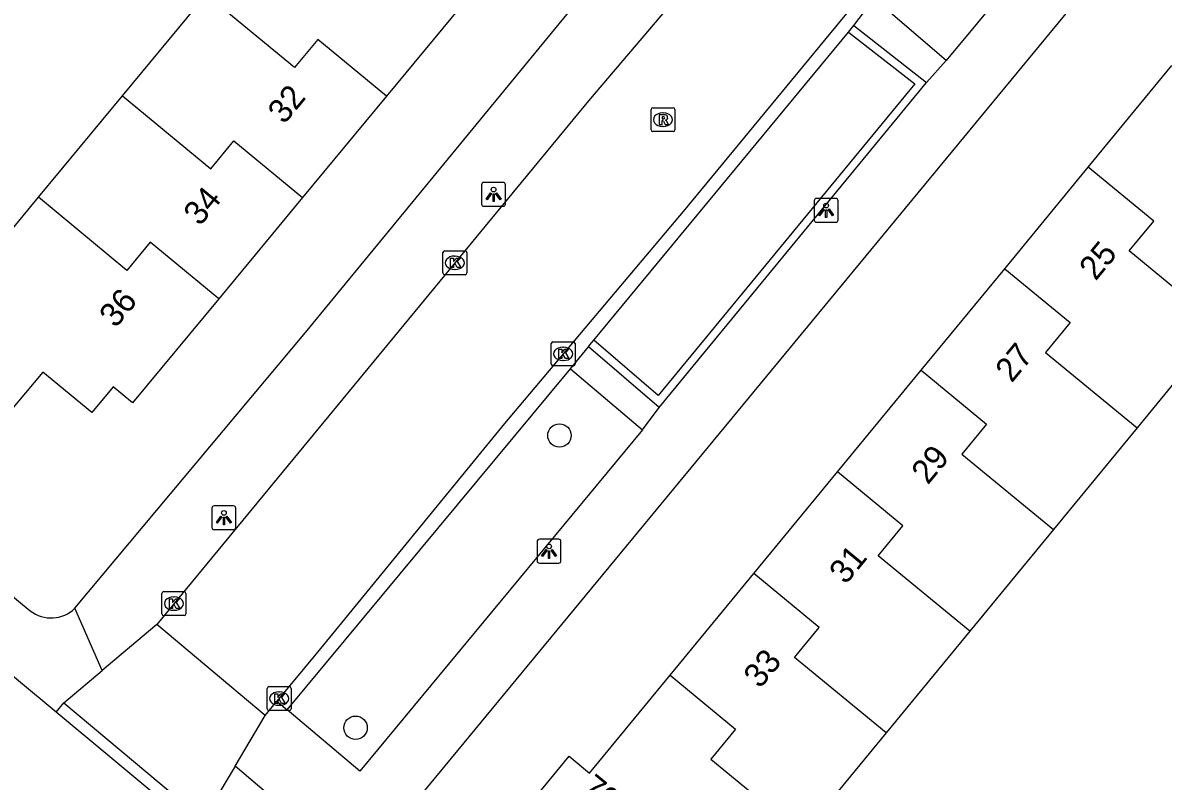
# Model space of a CAD drawing. Extents: x 162074 to 163034, y 381824 to 382557.
# Drawn here: x 162555.14 to 162602.8, y 382070.34 to 382102.03 of the extents above; entities that cross this region are included whole.
import ezdxf

# ---------------------------------------------------------------- set-up
doc = ezdxf.new("R2010")
doc.units = 0
for name, color, linetype in [('IMGEO_Boom', 7, 'Continuous'), ('IMGEO_Haag', 7, 'Continuous'), ('IMGEO_Kolk', 7, 'Continuous'), ('IMGEO_Lichtpunt', 7, 'Continuous'), ('IMGEO_Pand', 7, 'Continuous'), ('IMGEO_Pand_nummerreeks', 7, 'Continuous'), ('IMGEO_Rijbaan_lokaal_open', 7, 'Continuous'), ('IMGEO_Rioolput', 7, 'Continuous'), ('IMGEO_Voetpad_open', 7, 'Continuous')]:
    doc.layers.add(name, color=color, linetype=linetype)

msp = doc.modelspace()

# ---------------------------------------------------------------- linework, layer by layer
at = {"layer": 'IMGEO_Boom'}
for centre in [(162577.566, 382084.787), (162569.047, 382072.575)]:
    msp.add_circle(centre, 0.489, dxfattribs=at)
at = {"layer": 'IMGEO_Haag'}
msp.add_lwpolyline([(162589.64, 382101.643), (162592.411, 382099.483), (162581.685, 382086.455), (162578.997, 382088.768)], dxfattribs=at)
at = {"layer": 'IMGEO_Kolk'}
for p, q in [((162572.696, 382091.577), (162572.696, 382092.429)), ((162572.771, 382092.503), (162573.623, 382092.503)), ((162573.184, 382092.283), (162573.209, 382092.283)), ((162573.697, 382092.429), (162573.697, 382091.577)), ((162573.207, 382091.723), (162573.182, 382091.723)), ((162573.623, 382091.503), (162572.771, 382091.503)), ((162577.22, 382087.772), (162577.22, 382088.624)), ((162577.295, 382088.698), (162578.147, 382088.698)), ((162577.708, 382088.478), (162577.733, 382088.478)), ((162578.221, 382088.624), (162578.221, 382087.772)), ((162577.731, 382087.918), (162577.706, 382087.918)), ((162578.147, 382087.698), (162577.295, 382087.698)), ((162560.956, 382077.337), (162560.956, 382078.189)), ((162561.031, 382078.263), (162561.883, 382078.263)), ((162561.444, 382078.043), (162561.469, 382078.043)), ((162561.957, 382078.189), (162561.957, 382077.337)), ((162561.467, 382077.483), (162561.442, 382077.483)), ((162561.883, 382077.263), (162561.031, 382077.263)), ((162565.354, 382073.368), (162565.354, 382074.22)), ((162565.429, 382074.294), (162566.281, 382074.294)), ((162565.842, 382074.074), (162565.867, 382074.074)), ((162566.355, 382074.22), (162566.355, 382073.368)), ((162566.281, 382073.294), (162565.429, 382073.294)), ((162565.865, 382073.514), (162565.84, 382073.514))]:
    msp.add_line(p, q, dxfattribs=at)
for points in [[(162572.696, 382091.577), (162572.696, 382092.429)], [(162572.771, 382092.503), (162573.623, 382092.503)], [(162573.017, 382092.203), (162573.14, 382092.203), (162573.14, 382092.052), (162573.27, 382092.203), (162573.434, 382092.203), (162573.288, 382092.052), (162573.441, 382091.803), (162573.289, 382091.803), (162573.204, 382091.967), (162573.14, 382091.9), (162573.14, 382091.803), (162573.017, 382091.803), (162573.017, 382092.203)], [(162573.697, 382092.429), (162573.697, 382091.577)], [(162573.623, 382091.503), (162572.771, 382091.503)], [(162577.22, 382087.772), (162577.22, 382088.624)], [(162577.295, 382088.698), (162578.147, 382088.698)], [(162577.541, 382088.398), (162577.664, 382088.398), (162577.664, 382088.247), (162577.794, 382088.398), (162577.958, 382088.398), (162577.812, 382088.247), (162577.965, 382087.998), (162577.813, 382087.998), (162577.728, 382088.162), (162577.664, 382088.095), (162577.664, 382087.998), (162577.541, 382087.998), (162577.541, 382088.398)], [(162578.221, 382088.624), (162578.221, 382087.772)], [(162578.147, 382087.698), (162577.295, 382087.698)], [(162560.956, 382077.337), (162560.956, 382078.189)], [(162561.031, 382078.263), (162561.883, 382078.263)], [(162561.277, 382077.963), (162561.4, 382077.963), (162561.4, 382077.812), (162561.53, 382077.963), (162561.694, 382077.963), (162561.548, 382077.812), (162561.701, 382077.563), (162561.549, 382077.563), (162561.464, 382077.727), (162561.4, 382077.66), (162561.4, 382077.563), (162561.277, 382077.563), (162561.277, 382077.963)], [(162561.957, 382078.189), (162561.957, 382077.337)], [(162561.883, 382077.263), (162561.031, 382077.263)], [(162565.354, 382073.368), (162565.354, 382074.22)], [(162565.429, 382074.294), (162566.281, 382074.294)], [(162566.355, 382074.22), (162566.355, 382073.368)], [(162565.675, 382073.994), (162565.798, 382073.994), (162565.798, 382073.843), (162565.928, 382073.994), (162566.092, 382073.994), (162565.946, 382073.843), (162566.099, 382073.594), (162565.947, 382073.594), (162565.862, 382073.758), (162565.798, 382073.691), (162565.798, 382073.594), (162565.675, 382073.594), (162565.675, 382073.994)], [(162566.281, 382073.294), (162565.429, 382073.294)]]:
    msp.add_lwpolyline(points, dxfattribs=at)
for centre, start, end in [((162572.773, 382092.427), 91.552, 178.448), ((162572.773, 382092.427), 91.552, 178.448), ((162573.621, 382092.427), 1.552, 88.448), ((162573.621, 382092.427), 1.552, 88.448), ((162572.773, 382091.579), 181.552, 268.448), ((162572.773, 382091.579), 181.552, 268.448), ((162573.621, 382091.579), 271.552, 358.448), ((162573.621, 382091.579), 271.552, 358.448), ((162577.297, 382088.622), 91.552, 178.448), ((162577.297, 382088.622), 91.552, 178.448), ((162578.145, 382088.622), 1.552, 88.448), ((162578.145, 382088.622), 1.552, 88.448), ((162577.297, 382087.774), 181.552, 268.448), ((162577.297, 382087.774), 181.552, 268.448), ((162578.145, 382087.774), 271.552, 358.448), ((162578.145, 382087.774), 271.552, 358.448), ((162561.033, 382078.187), 91.552, 178.448), ((162561.033, 382078.187), 91.552, 178.448), ((162561.881, 382078.187), 1.552, 88.448), ((162561.881, 382078.187), 1.552, 88.448), ((162561.033, 382077.339), 181.552, 268.448), ((162561.033, 382077.339), 181.552, 268.448), ((162561.881, 382077.339), 271.552, 358.448), ((162561.881, 382077.339), 271.552, 358.448), ((162565.431, 382074.218), 91.552, 178.448), ((162565.431, 382074.218), 91.552, 178.448), ((162566.279, 382074.218), 1.552, 88.448), ((162566.279, 382074.218), 1.552, 88.448), ((162565.431, 382073.37), 181.552, 268.448), ((162565.431, 382073.37), 181.552, 268.448), ((162566.279, 382073.37), 271.552, 358.448), ((162566.279, 382073.37), 271.552, 358.448)]:
    msp.add_arc(centre, 0.0765, start, end, dxfattribs=at)
for centre, major_axis, ratio, start_param, end_param in [((162573.183, 382092.003), (-0.387, 0.002), 0.722429, 4.712389, 7.853982), ((162573.208, 382092.003), (-0.39, 0.002), 0.717154, 1.570796, 4.712389), ((162577.707, 382088.198), (-0.387, 0.002), 0.722429, 4.712389, 7.853982), ((162577.732, 382088.198), (-0.39, 0.002), 0.717154, 1.570796, 4.712389), ((162561.443, 382077.763), (-0.387, 0.002), 0.722429, 4.712389, 7.853982), ((162561.468, 382077.763), (-0.39, 0.002), 0.717154, 1.570796, 4.712389), ((162565.841, 382073.794), (-0.387, 0.002), 0.722429, 4.712389, 7.853982), ((162565.866, 382073.794), (-0.39, 0.002), 0.717154, 1.570796, 4.712389)]:
    msp.add_ellipse(centre, major_axis=major_axis, ratio=ratio, start_param=start_param, end_param=end_param, dxfattribs=at)
at = {"layer": 'IMGEO_Lichtpunt'}
for p, q in [((162574.314, 382095.266), (162574.314, 382094.459)), ((162574.314, 382095.266), (162574.314, 382094.459)), ((162575.216, 382095.361), (162574.408, 382095.361)), ((162575.216, 382095.361), (162574.408, 382095.361)), ((162575.31, 382094.459), (162575.31, 382095.266)), ((162575.31, 382094.459), (162575.31, 382095.266)), ((162588.211, 382094.596), (162588.211, 382093.789)), ((162588.211, 382094.596), (162588.211, 382093.789)), ((162589.113, 382094.691), (162588.305, 382094.691)), ((162589.113, 382094.691), (162588.305, 382094.691)), ((162589.207, 382093.789), (162589.207, 382094.596)), ((162589.207, 382093.789), (162589.207, 382094.596)), ((162574.408, 382094.365), (162575.216, 382094.365)), ((162574.408, 382094.365), (162575.216, 382094.365)), ((162588.305, 382093.695), (162589.113, 382093.695)), ((162588.305, 382093.695), (162589.113, 382093.695)), ((162563.044, 382081.753), (162563.044, 382080.946)), ((162563.044, 382081.753), (162563.044, 382080.946)), ((162563.946, 382081.848), (162563.138, 382081.848)), ((162563.946, 382081.848), (162563.138, 382081.848)), ((162564.04, 382080.946), (162564.04, 382081.753)), ((162564.04, 382080.946), (162564.04, 382081.753)), ((162563.138, 382080.852), (162563.946, 382080.852)), ((162563.138, 382080.852), (162563.946, 382080.852)), ((162576.634, 382080.355), (162576.634, 382079.548)), ((162576.634, 382080.355), (162576.634, 382079.548)), ((162577.536, 382080.45), (162576.728, 382080.45)), ((162577.536, 382080.45), (162576.728, 382080.45)), ((162577.63, 382079.548), (162577.63, 382080.355)), ((162577.63, 382079.548), (162577.63, 382080.355)), ((162576.728, 382079.454), (162577.536, 382079.454)), ((162576.728, 382079.454), (162577.536, 382079.454))]:
    msp.add_line(p, q, dxfattribs=at)
for points in [[(162574.688, 382094.93), (162574.727, 382094.902), (162574.539, 382094.64), (162574.501, 382094.667), (162574.688, 382094.93)], [(162574.79, 382094.882), (162574.837, 382094.882), (162574.837, 382094.56), (162574.79, 382094.56), (162574.79, 382094.882)], [(162574.9, 382094.902), (162574.938, 382094.929), (162575.125, 382094.667), (162575.086, 382094.639), (162574.9, 382094.902)], [(162588.585, 382094.26), (162588.624, 382094.232), (162588.436, 382093.97), (162588.398, 382093.997), (162588.585, 382094.26)], [(162588.687, 382094.212), (162588.734, 382094.212), (162588.734, 382093.89), (162588.687, 382093.89), (162588.687, 382094.212)], [(162588.797, 382094.232), (162588.835, 382094.259), (162589.022, 382093.997), (162588.983, 382093.969), (162588.797, 382094.232)], [(162563.418, 382081.417), (162563.457, 382081.389), (162563.269, 382081.127), (162563.231, 382081.154), (162563.418, 382081.417)], [(162563.52, 382081.369), (162563.567, 382081.369), (162563.567, 382081.047), (162563.52, 382081.047), (162563.52, 382081.369)], [(162563.63, 382081.389), (162563.668, 382081.416), (162563.855, 382081.154), (162563.816, 382081.126), (162563.63, 382081.389)], [(162577.008, 382080.019), (162577.047, 382079.991), (162576.859, 382079.729), (162576.821, 382079.756), (162577.008, 382080.019)], [(162577.11, 382079.971), (162577.157, 382079.971), (162577.157, 382079.649), (162577.11, 382079.649), (162577.11, 382079.971)], [(162577.22, 382079.991), (162577.258, 382080.018), (162577.445, 382079.756), (162577.406, 382079.728), (162577.22, 382079.991)]]:
    msp.add_lwpolyline(points, dxfattribs=at)
for centre in [(162574.813, 382095.064), (162588.71, 382094.394), (162563.543, 382081.551), (162577.133, 382080.153)]:
    msp.add_circle(centre, 0.0994, dxfattribs=at)
for centre, start, end in [((162574.408, 382095.266), 90, 180), ((162574.408, 382095.266), 90, 180), ((162575.216, 382095.266), 0, 90), ((162575.216, 382095.266), 0, 90), ((162588.305, 382094.596), 90, 180), ((162588.305, 382094.596), 90, 180), ((162589.113, 382094.596), 0, 90), ((162589.113, 382094.596), 0, 90), ((162574.408, 382094.459), 180, 270), ((162574.408, 382094.459), 180, 270), ((162575.216, 382094.459), 270, 0), ((162575.216, 382094.459), 270, 360), ((162588.305, 382093.789), 180, 270), ((162588.305, 382093.789), 180, 270), ((162589.113, 382093.789), 270, 0), ((162589.113, 382093.789), 270, 360), ((162563.138, 382081.753), 90, 180), ((162563.138, 382081.753), 90, 180), ((162563.946, 382081.753), 0, 90), ((162563.946, 382081.753), 0, 90), ((162563.138, 382080.946), 180, 270), ((162563.138, 382080.946), 180, 270), ((162563.946, 382080.946), 270, 0), ((162563.946, 382080.946), 270, 360), ((162576.728, 382080.355), 90, 180), ((162576.728, 382080.355), 90, 180), ((162577.536, 382080.355), 0, 90), ((162577.536, 382080.355), 0, 90), ((162576.728, 382079.548), 180, 270), ((162576.728, 382079.548), 180, 270), ((162577.536, 382079.548), 270, 0), ((162577.536, 382079.548), 270, 360)]:
    msp.add_arc(centre, 0.0946, start, end, dxfattribs=at)
at = {"layer": 'IMGEO_Pand'}
for points in [[(162559.305, 382098.976), (162562.809, 382103.212)], [(162570.332, 382098.964), (162567.466, 382101.335), (162566.499, 382100.16), (162562.809, 382103.212)], [(162573.835, 382103.198), (162570.332, 382098.964)], [(162599.667, 382096.002), (162603.163, 382100.249)], [(162555.801, 382094.74), (162559.305, 382098.976)], [(162559.305, 382098.976), (162562.995, 382095.924), (162563.963, 382097.101), (162566.83, 382094.729)], [(162570.332, 382098.964), (162566.83, 382094.729)], [(162596.172, 382091.756), (162599.667, 382096.002)], [(162605.197, 382089.352), (162601.376, 382092.498), (162602.405, 382093.749), (162599.667, 382096.002)], [(162563.328, 382090.496), (162559.73, 382086.146), (162558.914, 382086.822), (162558.022, 382085.744), (162555.976, 382087.437), (162552.769, 382083.628), (162549.112, 382086.653), (162552.2, 382090.386), (162555.801, 382094.74)], [(162563.328, 382090.496), (162560.461, 382092.867), (162559.491, 382091.687), (162555.801, 382094.74)], [(162566.83, 382094.729), (162563.328, 382090.496)], [(162592.676, 382087.51), (162596.172, 382091.756)], [(162596.172, 382091.756), (162598.91, 382089.503), (162597.88, 382088.252), (162601.702, 382085.105)], [(162605.197, 382089.352), (162601.702, 382085.105)], [(162589.181, 382083.264), (162592.676, 382087.51)], [(162592.676, 382087.51), (162595.414, 382085.256), (162594.385, 382084.006), (162598.207, 382080.859)], [(162601.702, 382085.105), (162598.207, 382080.859)], [(162585.685, 382079.017), (162589.181, 382083.264)], [(162594.712, 382076.613), (162590.89, 382079.759), (162591.919, 382081.01), (162589.181, 382083.264)], [(162598.207, 382080.859), (162594.712, 382076.613)], [(162582.19, 382074.771), (162585.685, 382079.017)], [(162591.216, 382072.366), (162587.395, 382075.513), (162588.424, 382076.763), (162585.685, 382079.017)], [(162594.712, 382076.613), (162591.216, 382072.366)], [(162587.721, 382068.121), (162584.131, 382063.76), (162580.744, 382066.547), (162579.876, 382065.493), (162575.851, 382068.806), (162577.972, 382071.383), (162578.824, 382070.682), (162582.19, 382074.771)], [(162582.19, 382074.771), (162584.929, 382072.517), (162583.899, 382071.266), (162587.721, 382068.121)], [(162591.216, 382072.366), (162587.721, 382068.121)]]:
    msp.add_lwpolyline(points, dxfattribs=at)
at = {"layer": 'IMGEO_Rijbaan_lokaal_open'}
for points in [[(162598.581, 382122.503), (162595.822, 382119.179), (162590.217, 382112.567), (162584.034, 382104.954), (162578.776, 382098.764), (162571.06, 382089.409), (162560.737, 382076.887)], [(162602.191, 382117.527), (162600.415, 382115.377), (162591.337, 382104.582), (162582.805, 382094.226), (162575.266, 382085.291), (162567.453, 382075.734), (162565.762, 382073.683)], [(162556.529, 382073.226), (162548.068, 382080.256), (162539.638, 382087.264)], [(162565.272, 382073.089), (162562.746, 382075.204), (162560.737, 382076.887)], [(162565.272, 382073.089), (162565.762, 382073.683)], [(162562.365, 382068.359), (162558.855, 382071.293), (162556.529, 382073.226)]]:
    msp.add_lwpolyline(points, dxfattribs=at)
at = {"layer": 'IMGEO_Rioolput'}
for p, q in [((162581.392, 382097.557), (162581.392, 382098.409)), ((162581.467, 382098.483), (162582.319, 382098.483)), ((162582.393, 382098.409), (162582.393, 382097.557)), ((162581.88, 382098.263), (162581.905, 382098.263)), ((162582.319, 382097.483), (162581.467, 382097.483)), ((162581.903, 382097.703), (162581.878, 382097.703))]:
    msp.add_line(p, q, dxfattribs=at)
for points in [[(162581.392, 382097.557), (162581.392, 382098.409)], [(162581.467, 382098.483), (162582.319, 382098.483)], [(162582.393, 382098.409), (162582.393, 382097.557)], [(162581.981, 382098.181), (162581.729, 382098.183), (162581.729, 382097.783)], [(162581.729, 382097.783), (162581.853, 382097.783), (162581.853, 382097.945), (162581.864, 382097.945)], [(162581.907, 382098.102), (162581.853, 382098.102), (162581.853, 382098.021)], [(162581.853, 382098.021), (162581.905, 382098.021)], [(162581.911, 382097.916), (162581.982, 382097.783), (162582.122, 382097.783), (162582.057, 382097.909)], [(162582.319, 382097.483), (162581.467, 382097.483)]]:
    msp.add_lwpolyline(points, dxfattribs=at)
for centre, radius, start, end in [((162581.469, 382098.407), 0.0765, 91.552, 178.448), ((162581.469, 382098.407), 0.0765, 91.552, 178.448), ((162582.317, 382098.407), 0.0765, 1.552, 88.448), ((162582.317, 382098.407), 0.0765, 1.552, 88.448), ((162581.863, 382097.892), 0.0533, 26.0293, 88.6989), ((162581.889, 382098.21), 0.19, 274.7715, 282.9687), ((162581.913, 382098.006), 0.0964, 77.0061, 93.1865), ((162581.927, 382098.063), 0.0378, 276.6634, 79.6772), ((162581.98, 382098.071), 0.109, 350.3612, 89.416), ((162581.978, 382098.071), 0.112, 277.5842, 350.9817), ((162581.962, 382097.856), 0.108, 29.5134, 73.7905), ((162581.469, 382097.559), 0.0765, 181.552, 268.448), ((162581.469, 382097.559), 0.0765, 181.552, 268.448), ((162582.317, 382097.559), 0.0765, 271.552, 358.448), ((162582.317, 382097.559), 0.0765, 271.552, 358.448)]:
    msp.add_arc(centre, radius, start, end, dxfattribs=at)
for centre, major_axis, ratio, start_param, end_param in [((162581.879, 382097.983), (-0.387, 0.002), 0.722429, 4.712389, 7.853982), ((162581.904, 382097.983), (-0.39, 0.002), 0.717154, 1.570796, 4.712389)]:
    msp.add_ellipse(centre, major_axis=major_axis, ratio=ratio, start_param=start_param, end_param=end_param, dxfattribs=at)
at = {"layer": 'IMGEO_Voetpad_open'}
for points in [[(162557.318, 382077.568), (162566.954, 382089.089), (162597.674, 382126.473)], [(162602.523, 382117.255), (162605.577, 382114.723), (162593.727, 382100.46)], [(162610.06, 382116.173), (162569.158, 382066.59)], [(162589.863, 382101.913), (162590.713, 382103.042)], [(162593.727, 382100.46), (162590.713, 382103.042)], [(162589.64, 382101.643), (162589.863, 382101.913)], [(162589.863, 382101.913), (162592.91, 382099.538)], [(162578.997, 382088.768), (162589.64, 382101.643)], [(162592.91, 382099.538), (162593.727, 382100.46)], [(162581.728, 382085.956), (162592.91, 382099.538)], [(162538.23, 382091.725), (162555.45, 382077.464)], [(162578.027, 382087.576), (162578.774, 382088.498)], [(162578.774, 382088.498), (162578.838, 382088.575), (162578.997, 382088.768)], [(162581.728, 382085.956), (162578.774, 382088.498)], [(162566.191, 382073.321), (162578.027, 382087.576)], [(162578.027, 382087.576), (162581.041, 382085.025)], [(162581.041, 382085.025), (162581.728, 382085.956)], [(162581.041, 382085.025), (162569.225, 382070.759), (162566.191, 382073.321)], [(162558.462, 382074.97), (162557.318, 382077.568)], [(162560.737, 382076.887), (162558.462, 382074.97)], [(162556.848, 382073.61), (162558.462, 382074.97)], [(162556.529, 382073.226), (162556.848, 382073.61)], [(162556.848, 382073.61), (162559.766, 382071.177), (162562.684, 382068.743)], [(162565.762, 382073.683), (162566.191, 382073.321)], [(162564.01, 382070.969), (162565.272, 382073.089)], [(162564.01, 382070.969), (162562.684, 382068.743)], [(162569.158, 382066.59), (162564.01, 382070.969)]]:
    msp.add_lwpolyline(points, dxfattribs=at)
msp.add_arc((162556.324, 382078.587), 1.424, 232.1043, 314.2689, dxfattribs=at)

# ---------------------------------------------------------------- texts
at = {"layer": 'IMGEO_Pand_nummerreeks'}
for s, rotation, p in [('32', 50.4034, (162566.063, 382097.756)), ('34', 50.4034, (162562.544, 382093.501)), ('25', 50.5398, (162599.975, 382091.217)), ('36', 50.4034, (162559.022, 382089.244)), ('27', 50.5398, (162596.469, 382086.957)), ('29', 50.5398, (162592.963, 382082.698)), ('31', 50.5398, (162589.528, 382078.525)), ('33', 50.5398, (162585.95, 382074.179)), ('79A', 320.673, (162578.416, 382069.931))]:
    msp.add_text(s, height=1, rotation=rotation, dxfattribs=at).set_placement(p)

doc.saveas('drawing.dxf')
